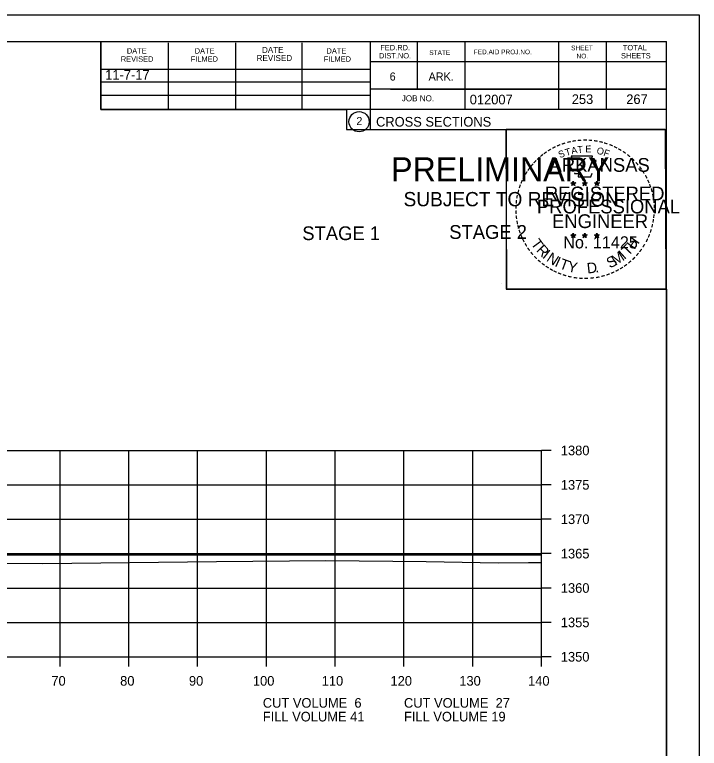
# Model space of a CAD drawing. Extents: x 1374311 to 1383814, y 384102 to 406278.
# Drawn here: x 1382784.3 to 1382883.8, y 385012.6 to 385119.2 of the extents above; entities that cross this region are included whole.
import ezdxf

# ---------------------------------------------------------------- set-up
doc = ezdxf.new("R2010")
doc.units = 0
for name, color, linetype in [('R_Axis', 7, 'Continuous'), ('R_Axis Annot', 7, 'Continuous'), ('R_Border', 7, 'Continuous'), ('R_Border PE', 7, 'Continuous'), ('R_Border Prem', 7, 'Continuous'), ('R_Exist Surface', 7, 'Continuous'), ('R_Fin Surface', 7, 'Continuous'), ('R_Grid', 7, 'Continuous'), ('R_No Plot', 7, 'Continuous'), ('R_Water', 7, 'Continuous')]:
    doc.layers.add(name, color=color, linetype=linetype)

msp = doc.modelspace()

# ---------------------------------------------------------------- linework, layer by layer
at = {"layer": 'R_Axis'}
for p, q in [((1382860.86, 385025.87), (1382860.86, 385055.87)), ((1382862.26, 385055.87), (1382860.86, 385055.87)), ((1382862.26, 385050.87), (1382860.86, 385050.87)), ((1382862.26, 385045.87), (1382860.86, 385045.87)), ((1382862.26, 385040.87), (1382860.86, 385040.87)), ((1382862.26, 385035.87), (1382860.86, 385035.87)), ((1382862.26, 385030.87), (1382860.86, 385030.87)), ((1382580.86, 385025.87), (1382860.86, 385025.87)), ((1382790.86, 385024.47), (1382790.86, 385025.87)), ((1382800.86, 385024.47), (1382800.86, 385025.87)), ((1382810.86, 385024.47), (1382810.86, 385025.87)), ((1382820.86, 385024.47), (1382820.86, 385025.87)), ((1382830.86, 385024.47), (1382830.86, 385025.87)), ((1382840.86, 385024.47), (1382840.86, 385025.87)), ((1382850.86, 385024.47), (1382850.86, 385025.87)), ((1382860.86, 385024.47), (1382860.86, 385025.87)), ((1382862.26, 385025.87), (1382860.86, 385025.87))]:
    msp.add_line(p, q, dxfattribs=at)
at = {"layer": 'R_Border'}
for p, q in [((1382562.86, 385115.33), (1382879.04, 385115.33)), ((1382796.78, 385105.45), (1382796.78, 385115.33)), ((1382806.64, 385105.45), (1382806.64, 385115.13)), ((1382816.4, 385105.45), (1382816.4, 385115.13)), ((1382826.08, 385105.45), (1382826.08, 385115.13)), ((1382835.94, 385115.33), (1382835.94, 385102.53)), ((1382842.78, 385115.33), (1382842.78, 385108.39)), ((1382849.72, 385115.33), (1382849.72, 385105.45)), ((1382863.3, 385115.33), (1382863.3, 385105.45)), ((1382870.24, 385115.33), (1382870.24, 385105.45)), ((1382879.04, 384909.87), (1382879.04, 385115.33)), ((1382879.04, 385112.39), (1382835.94, 385112.39)), ((1382879.04, 385112.41), (1382879.04, 385112.41)), ((1382796.78, 385111.31), (1382835.94, 385111.31)), ((1382796.78, 385109.45), (1382835.94, 385109.45)), ((1382796.78, 385105.45), (1382796.78, 385107.51)), ((1382796.78, 385107.51), (1382835.94, 385107.51)), ((1382879.04, 385108.39), (1382835.94, 385108.39)), ((1382838.9, 385108.39), (1382879.04, 385108.39)), ((1382879.04, 385105.45), (1382796.78, 385105.45)), ((1382835.94, 385102.53), (1382879.04, 385102.53))]:
    msp.add_line(p, q, dxfattribs=at)
msp.add_circle((1382834.33, 385103.67), 1.47, dxfattribs=at)
at = {"layer": 'R_Border PE'}
for p, q in [((1382865.13, 385094.79), (1382865.47, 385094.68)), ((1382865.13, 385094.79), (1382865.38, 385094.74)), ((1382865.13, 385094.79), (1382865.36, 385094.67)), ((1382865.26, 385094.38), (1382865.47, 385094.68)), ((1382865.47, 385095.04), (1382865.43, 385094.79)), ((1382865.47, 385094.68), (1382865.47, 385095.04)), ((1382865.47, 385095.04), (1382865.52, 385094.79)), ((1382865.82, 385094.79), (1382865.47, 385094.68)), ((1382865.69, 385094.38), (1382865.47, 385094.68)), ((1382865.82, 385094.79), (1382865.54, 385094.74)), ((1382865.69, 385094.38), (1382865.55, 385094.67)), ((1382865.82, 385094.79), (1382865.62, 385094.69)), ((1382866.8, 385094.79), (1382867.14, 385094.68)), ((1382866.8, 385094.79), (1382867.05, 385094.74)), ((1382866.8, 385094.79), (1382867.03, 385094.67)), ((1382866.93, 385094.38), (1382867.14, 385094.68)), ((1382867.14, 385095.04), (1382867.1, 385094.79)), ((1382867.14, 385094.68), (1382867.14, 385095.04)), ((1382867.14, 385095.04), (1382867.19, 385094.79)), ((1382867.49, 385094.79), (1382867.14, 385094.68)), ((1382867.36, 385094.38), (1382867.14, 385094.68)), ((1382867.49, 385094.79), (1382867.21, 385094.74)), ((1382867.36, 385094.38), (1382867.22, 385094.67)), ((1382867.49, 385094.79), (1382867.29, 385094.69)), ((1382868.56, 385094.78), (1382868.91, 385094.67)), ((1382868.56, 385094.78), (1382868.81, 385094.73)), ((1382868.56, 385094.78), (1382868.8, 385094.66)), ((1382868.69, 385094.37), (1382868.91, 385094.67)), ((1382868.91, 385095.03), (1382868.87, 385094.78)), ((1382868.91, 385094.67), (1382868.91, 385095.03)), ((1382868.91, 385095.03), (1382868.96, 385094.78)), ((1382869.26, 385094.78), (1382868.91, 385094.67)), ((1382869.12, 385094.37), (1382868.91, 385094.67)), ((1382869.26, 385094.78), (1382868.97, 385094.73)), ((1382869.12, 385094.37), (1382868.98, 385094.66)), ((1382869.26, 385094.78), (1382869.05, 385094.68)), ((1382865.26, 385094.38), (1382865.38, 385094.63)), ((1382865.26, 385094.38), (1382865.47, 385094.6)), ((1382865.69, 385094.38), (1382865.47, 385094.6)), ((1382866.93, 385094.38), (1382867.05, 385094.63)), ((1382866.93, 385094.38), (1382867.14, 385094.6)), ((1382867.36, 385094.38), (1382867.14, 385094.6)), ((1382868.69, 385094.37), (1382868.82, 385094.61)), ((1382868.69, 385094.37), (1382868.91, 385094.59)), ((1382869.12, 385094.37), (1382868.91, 385094.58)), ((1382865.12, 385087.22), (1382865.47, 385087.11)), ((1382865.12, 385087.22), (1382865.37, 385087.17)), ((1382865.12, 385087.22), (1382865.36, 385087.09)), ((1382865.47, 385087.47), (1382865.43, 385087.22)), ((1382865.47, 385087.11), (1382865.47, 385087.47)), ((1382865.47, 385087.47), (1382865.52, 385087.22)), ((1382865.82, 385087.22), (1382865.47, 385087.11)), ((1382865.82, 385087.22), (1382865.53, 385087.17)), ((1382865.82, 385087.22), (1382865.61, 385087.11)), ((1382866.79, 385087.22), (1382867.14, 385087.11)), ((1382866.79, 385087.22), (1382867.04, 385087.17)), ((1382866.79, 385087.22), (1382867.03, 385087.09)), ((1382867.14, 385087.47), (1382867.1, 385087.22)), ((1382867.14, 385087.11), (1382867.14, 385087.47)), ((1382867.14, 385087.47), (1382867.19, 385087.22)), ((1382867.49, 385087.22), (1382867.14, 385087.11)), ((1382867.49, 385087.22), (1382867.2, 385087.17)), ((1382867.49, 385087.22), (1382867.28, 385087.11)), ((1382868.56, 385087.21), (1382868.91, 385087.1)), ((1382868.56, 385087.21), (1382868.81, 385087.16)), ((1382868.56, 385087.21), (1382868.79, 385087.08)), ((1382868.91, 385087.46), (1382868.87, 385087.21)), ((1382868.91, 385087.1), (1382868.91, 385087.46)), ((1382868.91, 385087.46), (1382868.96, 385087.21)), ((1382869.25, 385087.21), (1382868.91, 385087.1)), ((1382869.25, 385087.21), (1382868.97, 385087.16)), ((1382869.25, 385087.21), (1382869.05, 385087.1)), ((1382865.25, 385086.81), (1382865.47, 385087.11)), ((1382865.25, 385086.81), (1382865.38, 385087.05)), ((1382865.25, 385086.81), (1382865.47, 385087.03)), ((1382865.68, 385086.81), (1382865.47, 385087.11)), ((1382865.68, 385086.81), (1382865.47, 385087.02)), ((1382865.68, 385086.81), (1382865.55, 385087.1)), ((1382866.92, 385086.81), (1382867.14, 385087.11)), ((1382866.92, 385086.81), (1382867.05, 385087.05)), ((1382866.92, 385086.81), (1382867.14, 385087.03)), ((1382867.35, 385086.81), (1382867.14, 385087.11)), ((1382867.35, 385086.81), (1382867.14, 385087.02)), ((1382867.35, 385086.81), (1382867.22, 385087.1)), ((1382868.69, 385086.8), (1382868.91, 385087.1)), ((1382868.69, 385086.8), (1382868.82, 385087.04)), ((1382868.69, 385086.8), (1382868.9, 385087.02)), ((1382869.12, 385086.8), (1382868.9, 385087.01)), ((1382869.12, 385086.8), (1382868.91, 385087.1)), ((1382869.12, 385086.8), (1382868.98, 385087.09))]:
    msp.add_line(p, q, dxfattribs=at)
for points in [[(1382865.17, 385098.67), (1382865.44, 385097.84)], [(1382868.68, 385097.75), (1382868.82, 385098.03), (1382868.13, 385098.01), (1382868.28, 385098.67), (1382865.17, 385098.67)], [(1382865.66, 385096.24), (1382865.66, 385096.16), (1382866.22, 385096.14), (1382866.17, 385095.67), (1382868.04, 385095.67), (1382868.24, 385096.2)], [(1382865.47, 385095.04), (1382865.69, 385094.38), (1382865.13, 385094.79), (1382865.82, 385094.79), (1382865.26, 385094.38), (1382865.47, 385095.04)], [(1382867.14, 385095.04), (1382867.36, 385094.38), (1382866.8, 385094.79), (1382867.49, 385094.79), (1382866.93, 385094.38), (1382867.14, 385095.04)], [(1382868.91, 385095.03), (1382869.12, 385094.37), (1382868.56, 385094.78), (1382869.26, 385094.78), (1382868.69, 385094.37), (1382868.91, 385095.03)], [(1382865.47, 385087.47), (1382865.68, 385086.81), (1382865.12, 385087.22), (1382865.82, 385087.22), (1382865.25, 385086.81), (1382865.47, 385087.47)], [(1382867.14, 385087.47), (1382867.35, 385086.81), (1382866.79, 385087.22), (1382867.49, 385087.22), (1382866.92, 385086.81), (1382867.14, 385087.47)], [(1382868.91, 385087.46), (1382869.12, 385086.8), (1382868.56, 385087.21), (1382869.25, 385087.21), (1382868.69, 385086.8), (1382868.91, 385087.46)]]:
    msp.add_lwpolyline(points, dxfattribs=at)
for centre, radius in [((1382865.47, 385094.68), 0.172), ((1382865.47, 385094.68), 0.145), ((1382865.47, 385094.68), 0.116), ((1382865.47, 385094.68), 0.0991), ((1382865.47, 385094.68), 0.0747), ((1382865.47, 385094.68), 0.0495), ((1382865.47, 385094.68), 0.0296), ((1382867.14, 385094.68), 0.172), ((1382867.14, 385094.68), 0.145), ((1382867.14, 385094.68), 0.116), ((1382867.14, 385094.68), 0.0991), ((1382867.14, 385094.68), 0.0747), ((1382867.14, 385094.68), 0.0495), ((1382867.14, 385094.68), 0.0296), ((1382868.91, 385094.67), 0.172), ((1382868.91, 385094.67), 0.145), ((1382868.91, 385094.67), 0.116), ((1382868.91, 385094.67), 0.0991), ((1382868.91, 385094.67), 0.0747), ((1382868.91, 385094.67), 0.0495), ((1382868.91, 385094.67), 0.0296), ((1382865.47, 385087.11), 0.172), ((1382865.47, 385087.11), 0.145), ((1382865.47, 385087.11), 0.116), ((1382865.47, 385087.11), 0.0991), ((1382865.47, 385087.11), 0.0747), ((1382867.14, 385087.11), 0.172), ((1382867.14, 385087.11), 0.145), ((1382867.14, 385087.11), 0.116), ((1382867.14, 385087.11), 0.0991), ((1382867.14, 385087.11), 0.0747), ((1382868.91, 385087.1), 0.172), ((1382868.91, 385087.1), 0.145), ((1382868.91, 385087.1), 0.116), ((1382868.91, 385087.1), 0.0991), ((1382868.91, 385087.1), 0.0747), ((1382865.47, 385087.11), 0.0495), ((1382865.47, 385087.11), 0.0296), ((1382867.14, 385087.11), 0.0495), ((1382867.14, 385087.11), 0.0296), ((1382868.91, 385087.1), 0.0495), ((1382868.91, 385087.1), 0.0296)]:
    msp.add_circle(centre, radius, dxfattribs=at)
at = {"layer": 'R_Exist Surface'}
msp.add_lwpolyline([(1382775.84, 385039.47), (1382788.37, 385039.43), (1382813.61, 385039.72), (1382829.5, 385039.85), (1382844.1, 385039.74), (1382854.53, 385039.55), (1382858.94, 385039.56), (1382860.86, 385039.57)], dxfattribs=at)
at = {"layer": 'R_Grid'}
for p, q in [((1382580.86, 385055.87), (1382860.86, 385055.87)), ((1382790.86, 385025.87), (1382790.86, 385055.87)), ((1382800.86, 385025.87), (1382800.86, 385055.87)), ((1382810.86, 385025.87), (1382810.86, 385055.87)), ((1382820.86, 385025.87), (1382820.86, 385055.87)), ((1382830.86, 385025.87), (1382830.86, 385055.87)), ((1382840.86, 385025.87), (1382840.86, 385055.87)), ((1382850.86, 385025.87), (1382850.86, 385055.87)), ((1382860.86, 385025.87), (1382860.86, 385055.87)), ((1382580.86, 385050.87), (1382860.86, 385050.87)), ((1382580.86, 385045.87), (1382860.86, 385045.87)), ((1382580.86, 385040.87), (1382860.86, 385040.87)), ((1382580.86, 385040.7), (1382860.86, 385040.7)), ((1382580.86, 385035.87), (1382860.86, 385035.87)), ((1382580.86, 385030.87), (1382860.86, 385030.87)), ((1382580.86, 385025.87), (1382860.86, 385025.87))]:
    msp.add_line(p, q, dxfattribs=at)
at = {"layer": 'R_No Plot'}
for p, q in [((1382550.46, 385119.23), (1382883.79, 385119.23)), ((1382855.08, 385080.08), (1382855.08, 385080.08))]:
    msp.add_line(p, q, dxfattribs=at)
for points in [[(1382550.45, 385119.23), (1382883.79, 385119.23), (1382883.79, 384905.89), (1382550.45, 384905.89)], [(1382796.78, 385115.33), (1382796.78, 385105.45), (1382832.51, 385105.45), (1382832.51, 385102.53), (1382855.71, 385102.53), (1382855.71, 385079.32), (1382879.04, 385079.32), (1382879.04, 384909.87), (1382562.86, 384909.87), (1382562.86, 385115.33)], [(1382855.71, 385102.57), (1382878.81, 385102.57), (1382878.93, 385079.32), (1382855.83, 385079.32)]]:
    msp.add_lwpolyline(points, close=True, dxfattribs=at)

# ---------------------------------------------------------------- texts
at = {"layer": 'R_Axis Annot'}
for s, p in [('1380', (1382863.66, 385055.17)), ('1375', (1382863.66, 385050.17)), ('1370', (1382863.66, 385045.17)), ('1365', (1382863.66, 385040.17)), ('1360', (1382863.66, 385035.17)), ('1355', (1382863.66, 385030.17)), ('1350', (1382863.66, 385025.17)), ('70', (1382789.6, 385021.67)), ('80', (1382799.6, 385021.67)), ('90', (1382809.6, 385021.67)), ('100', (1382818.9, 385021.67)), ('110', (1382828.9, 385021.67)), ('120', (1382838.9, 385021.67)), ('130', (1382848.9, 385021.67)), ('140', (1382858.9, 385021.67)), ('CUT VOLUME  6', (1382820.34, 385018.47)), ('CUT VOLUME  27', (1382840.86, 385018.47)), ('FILL VOLUME 41', (1382820.34, 385016.47)), ('FILL VOLUME 19', (1382840.86, 385016.47))]:
    msp.add_text(s, height=1.4, dxfattribs=at).set_placement(p)
at = {"layer": 'R_Border'}
for s, height, p in [('DATE', 0.782, (1382800.58, 385113.57)), ('DATE', 0.782, (1382810.44, 385113.57)), ('DATE', 0.879, (1382820.22, 385113.67)), ('DATE', 0.782, (1382829.6, 385113.57)), ('FED.RD.', 0.782, (1382837.42, 385114.05)), ('STATE', 0.684, (1382844.54, 385113.37)), ('FED.AID PROJ.NO.', 0.684, (1382851, 385113.47)), ('SHEET', 0.684, (1382865.16, 385114.05)), ('TOTAL', 0.782, (1382872.68, 385114.05)), ('REVISED', 0.782, (1382799.7, 385112.39)), ('FILMED', 0.782, (1382809.86, 385112.39)), ('REVISED', 0.879, (1382819.44, 385112.49)), ('FILMED', 0.782, (1382829.2, 385112.39)), ('DIST.NO.', 0.782, (1382837.22, 385112.87)), ('NO.', 0.684, (1382865.94, 385112.87)), ('SHEETS', 0.782, (1382872.4, 385112.87)), ('6', 1.17, (1382838.78, 385109.65)), ('ARK.', 1.172, (1382844.44, 385109.65)), ('JOB NO.', 0.879, (1382840.54, 385106.63)), ('012007', 1.4, (1382850.42, 385106.19)), ('2', 1.17, (1382833.94, 385103.18)), ('CROSS SECTIONS', 1.4, (1382836.8, 385102.96))]:
    msp.add_text(s, height=height, rotation=360, dxfattribs=at).set_placement(p)
at = {"layer": 'R_Border PE'}
for s, height, rotation, p in [('-', 1.6, 5.8968, (1382866.07, 385100.31)), ('-', 1.6, 0.1862, (1382866.84, 385100.38)), ('-', 1.6, 357.743, (1382867.57, 385100.37)), ('-', 1.6, 28.7918, (1382862.65, 385099.21)), ('-', 1.6, 24.3072, (1382863.28, 385099.53)), ('-', 1.6, 19.1761, (1382863.91, 385099.79)), ('-', 1.6, 13.6301, (1382864.66, 385100.04)), ('A', 1, 11.2132, (1382865.26, 385098.93)), ('-', 1.6, 10.2193, (1382865.34, 385100.2)), ('T', 1, 6.0228, (1382866.11, 385099.09)), ('E', 1, 0.8323, (1382867.22, 385099.2)), ('-', 1.6, 352.1617, (1382868.31, 385100.31)), ('-', 1.6, 347.2049, (1382869.03, 385100.2)), ('-', 1.6, 342.3362, (1382869.66, 385100.04)), ('-', 1.6, 337.8551, (1382870.4, 385099.82)), ('-', 1.6, 334.1211, (1382871.03, 385099.55)), ('-', 1.6, 38.9507, (1382861, 385098.07)), ('-', 1.6, 36.2317, (1382861.47, 385098.44)), ('-', 1.6, 34.0636, (1382862.05, 385098.84)), ('S', 1, 21.594, (1382863.52, 385098.35)), ('T', 1, 16.4036, (1382864.44, 385098.68)), ('O', 1, 350.4515, (1382868.82, 385098.99)), ('F', 1, 340.0707, (1382869.77, 385098.77)), ('-', 1.6, 329.6409, (1382871.61, 385099.26)), ('-', 1.6, 325.8627, (1382872.25, 385098.9)), ('-', 1.6, 320.5297, (1382872.86, 385098.48)), ('-', 1.6, 48.423, (1382860.12, 385097.17)), ('-', 1.6, 42.9622, (1382860.56, 385097.65)), ('ARKANSAS', 2, 360, (1382862.02, 385096.38)), ('-', 1.6, 315.5786, (1382873.46, 385097.99)), ('-', 1.6, 54.2325, (1382859.3, 385096.12)), ('-', 1.6, 50.6142, (1382859.71, 385096.68)), ('-', 1.6, 309.8797, (1382874.03, 385097.44)), ('-', 1.6, 306.6522, (1382874.56, 385096.84)), ('-', 1.6, 62.8713, (1382858.66, 385094.98)), ('-', 1.6, 58.0706, (1382858.97, 385095.59)), ('-', 1.4, 303.6753, (1382875.04, 385096.27)), ('-', 1.6, 299.6684, (1382875.36, 385095.66)), ('-', 1.6, 67.7743, (1382858.4, 385094.37)), ('DWB', 0.01, 360, (1382865.46, 385094.67)), ('DWB', 0.01, 360, (1382867.13, 385094.67)), ('DWB', 0.01, 360, (1382868.9, 385094.66)), ('-', 1.6, 294.6628, (1382875.68, 385095.05)), ('-', 1.6, 75.461, (1382857.99, 385093.02)), ('-', 1.6, 72.3945, (1382858.18, 385093.74)), ('REGISTERED', 2, 360, (1382861.34, 385092.23)), ('-', 1.6, 290.5728, (1382875.94, 385094.47)), ('-', 1.6, 285.1233, (1382876.18, 385093.89)), ('-', 1.6, 81.2013, (1382857.85, 385092.31)), ('-', 1.6, 280.5493, (1382876.38, 385093.15)), ('-', 1.6, 89.0622, (1382857.75, 385090.92)), ('-', 1.6, 85.1863, (1382857.78, 385091.62)), ('PROFESSIONAL', 2, 360, (1382860.19, 385090.33)), ('-', 1.6, 276.5962, (1382876.54, 385092.38)), ('-', 1.6, 274.3301, (1382876.6, 385091.66)), ('-', 1.6, 94.1959, (1382857.79, 385090.19)), ('-', 1.6, 269.9407, (1382876.63, 385091.03)), ('-', 1.6, 98.9479, (1382857.86, 385089.52)), ('ENGINEER', 2, 360, (1382862.38, 385088.2)), ('-', 1.6, 260.9953, (1382876.54, 385089.71)), ('-', 1.6, 263.5172, (1382876.61, 385090.36)), ('-', 1.6, 101.7149, (1382858, 385088.79)), ('-', 1.6, 105.4578, (1382858.16, 385088.2)), ('-', 1.6, 255.7626, (1382876.43, 385089.03)), ('-', 1.6, 109.0874, (1382858.37, 385087.57)), ('-', 1.6, 114.0643, (1382858.63, 385086.97)), ('-', 1.6, 247.8887, (1382876.03, 385087.64)), ('-', 1.6, 252.8681, (1382876.25, 385088.31)), ('-', 1.6, 115.7289, (1382858.93, 385086.35)), ('T', 1.54, 306.0406, (1382859.23, 385085.94)), ('No. 11425', 1.757, 360, (1382864.01, 385085.25)), ('DWB', 0.01, 360, (1382865.46, 385087.1)), ('DWB', 0.01, 360, (1382867.13, 385087.1)), ('DWB', 0.01, 360, (1382868.89, 385087.09)), ('H', 1.54, 54.6088, (1382874.35, 385084.98)), ('-', 1.6, 244.6197, (1382875.77, 385087.01)), ('-', 1.6, 120.4471, (1382859.29, 385085.77)), ('-', 1.6, 125.8934, (1382859.69, 385085.2)), ('R', 1.54, 314.005, (1382859.99, 385084.9)), ('I', 1.54, 321.9694, (1382860.89, 385083.96)), ('T', 1.54, 46.6444, (1382873.46, 385084.04)), ('-', 1.6, 233.8452, (1382874.97, 385085.6)), ('-', 1.6, 239.0712, (1382875.37, 385086.26)), ('-', 1.6, 130.7181, (1382860.15, 385084.65)), ('-', 1.6, 134.2238, (1382860.67, 385084.11)), ('N', 1.54, 326.5002, (1382861.46, 385083.49)), ('I', 1.54, 335.3603, (1382862.67, 385082.71)), ('S', 1.54, 26.9312, (1382870.78, 385082.31)), ('M', 1.54, 32.6563, (1382871.61, 385082.71)), ('I', 1.54, 42.1136, (1382872.9, 385083.56)), ('-', 1.6, 225.7653, (1382874.06, 385084.47)), ('-', 1.6, 231.2538, (1382874.54, 385085.04)), ('-', 1.6, 138.9338, (1382861.2, 385083.64)), ('-', 1.6, 144.6463, (1382861.75, 385083.24)), ('T', 1.54, 339.8912, (1382863.33, 385082.38)), ('Y', 1.54, 347.8556, (1382864.55, 385081.93)), ('D', 1.54, 6.3969, (1382867.53, 385081.58)), ('-', 1.6, 215.7363, (1382872.99, 385083.49)), ('-', 1.6, 221.0851, (1382873.54, 385083.97)), ('-', 1.6, 148.0898, (1382862.31, 385082.87)), ('-', 1.6, 151.5704, (1382862.89, 385082.54)), ('-', 1.6, 154.6002, (1382863.41, 385082.29)), ('.', 1.54, 13.7642, (1382868.72, 385081.7)), ('-', 1.6, 204.2516, (1382871.27, 385082.44)), ('-', 1.6, 207.3568, (1382871.9, 385082.76)), ('-', 1.6, 212.2491, (1382872.46, 385083.11)), ('-', 1.6, 158.5612, (1382864.04, 385082.04)), ('-', 1.6, 162.7983, (1382864.72, 385081.83)), ('-', 1.6, 167.5555, (1382865.44, 385081.66)), ('-', 1.6, 173.1155, (1382866.21, 385081.55)), ('-', 1.6, 176.5183, (1382866.96, 385081.5)), ('-', 1.6, 181.5918, (1382867.7, 385081.52)), ('-', 1.6, 185.8167, (1382868.51, 385081.6)), ('-', 1.6, 191.2858, (1382869.25, 385081.73)), ('-', 1.6, 195.4743, (1382869.98, 385081.93)), ('-', 1.6, 200.7184, (1382870.65, 385082.17))]:
    msp.add_text(s, height=height, rotation=rotation, dxfattribs=at).set_placement(p)
at = {"layer": 'R_Border Prem'}
for s, height, p in [('PRELIMINARY', 3.5, (1382838.99, 385095)), ('DWB', 0.01, (1382839.74, 385096.85)), ('SUBJECT TO REVISION', 2.0751, (1382840.8, 385091.37))]:
    msp.add_text(s, height=height, rotation=360, dxfattribs=at).set_placement(p)
at = {"layer": 'R_Fin Surface'}
msp.add_text('11-7-17', height=1.4, dxfattribs=at).set_placement((1382797.43, 385109.79))
at = {"layer": 'R_Water'}
for s, p in [('253', (1382865.25, 385106.24)), ('267', (1382873.17, 385106.24))]:
    msp.add_text(s, height=1.4, rotation=360, dxfattribs=at).set_placement(p)
for s, p in [('STAGE 1', (1382826.08, 385086.45)), ('STAGE 2', (1382847.44, 385086.63))]:
    msp.add_text(s, height=2, dxfattribs=at).set_placement(p)

doc.saveas('drawing.dxf')
